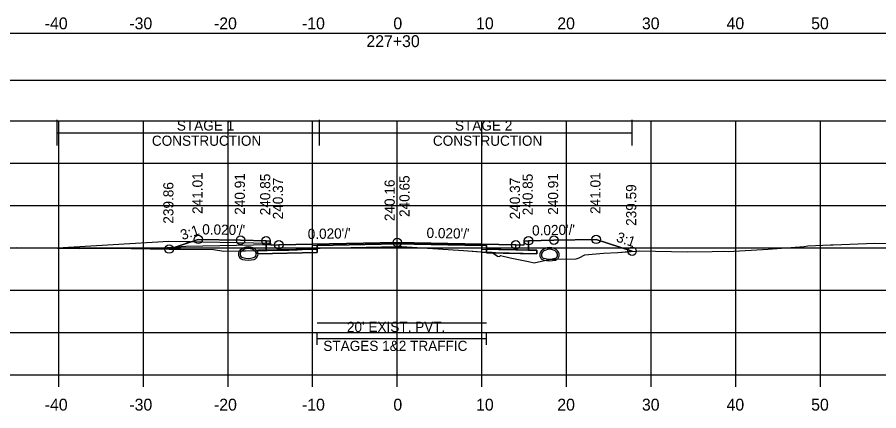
# Model space of a CAD drawing. Extents: x 1369627 to 1374022, y 380035 to 398173.
# Drawn here: x 1372053.6 to 1372155.4, y 386335.3 to 386381.8 of the extents above; entities that cross this region are included whole.
import ezdxf

# ---------------------------------------------------------------- set-up
doc = ezdxf.new("R2010")
doc.units = 0
for name, color, linetype in [('Default', 7, 'Continuous'), ('R_Alt Surface', 7, 'Continuous'), ('R_Axis', 7, 'Continuous'), ('R_Axis Annot', 7, 'Continuous'), ('R_Drive', 7, 'Continuous'), ('R_Exist Surface', 7, 'Continuous'), ('R_Fin Surface', 7, 'Continuous'), ('R_Grid', 7, 'Continuous'), ('R_MOT', 7, 'Continuous'), ('R_No Plot', 7, 'Continuous'), ('R_Xsect Elev', 7, 'Continuous'), ('R_Xsect Slope', 7, 'Continuous'), ('T_Vehicle Path Lt Minor', 7, 'Continuous'), ('T_Vehicle Path Rt', 7, 'Continuous')]:
    doc.layers.add(name, color=color, linetype=linetype)

msp = doc.modelspace()

# ---------------------------------------------------------------- linework, layer by layer
at = {"layer": 'Default'}
for p, q in [((1372089.08, 386343.13), (1372089.08, 386344.63)), ((1372109.08, 386343.13), (1372109.08, 386344.63)), ((1372089.08, 386343.88), (1372109.08, 386343.88))]:
    msp.add_line(p, q, dxfattribs=at)
for points in [[(1371948.53, 386374.34), (1372248.53, 386374.34), (1372248.53, 386379.86), (1371948.53, 386379.86)], [(1372083.02, 386355.41), (1372083.52, 386355.41), (1372083.53, 386354.91), (1372084.53, 386354.93), (1372084.53, 386354.34), (1372083.03, 386354.31)], [(1372113.53, 386354.91), (1372113.54, 386355.41), (1372114.04, 386355.41), (1372114.03, 386354.31), (1372112.53, 386354.34), (1372112.53, 386354.93)]]:
    msp.add_lwpolyline(points, close=True, dxfattribs=at)
at = {"layer": 'R_Alt Surface'}
msp.add_lwpolyline([(1372083.03, 386355.41), (1372083.03, 386354.31), (1372084.53, 386354.34), (1372089.08, 386354.43), (1372089.08, 386354.85), (1372098.53, 386355.04), (1372109.08, 386354.83), (1372109.08, 386354.41), (1372112.53, 386354.34), (1372114.03, 386354.31), (1372114.03, 386355.41)], dxfattribs=at)
for points in [[(1372082.03, 386354.29), (1372083.03, 386354.31), (1372084.53, 386354.34), (1372089.08, 386354.43), (1372089.08, 386354.01), (1372082.03, 386353.87)], [(1372115.03, 386354.29), (1372114.03, 386354.31), (1372112.53, 386354.34), (1372109.08, 386354.41), (1372109.08, 386353.99), (1372115.03, 386353.87)]]:
    msp.add_lwpolyline(points, close=True, dxfattribs=at)
at = {"layer": 'R_Axis'}
for p, q in [((1371948.53, 386339.56), (1372248.53, 386339.56)), ((1372058.53, 386338.16), (1372058.53, 386339.56)), ((1372068.53, 386338.16), (1372068.53, 386339.56)), ((1372078.53, 386338.16), (1372078.53, 386339.56)), ((1372088.53, 386338.16), (1372088.53, 386339.56)), ((1372098.53, 386338.16), (1372098.53, 386339.56)), ((1372108.53, 386338.16), (1372108.53, 386339.56)), ((1372118.53, 386338.16), (1372118.53, 386339.56)), ((1372128.53, 386338.16), (1372128.53, 386339.56)), ((1372138.53, 386338.16), (1372138.53, 386339.56)), ((1372148.53, 386338.16), (1372148.53, 386339.56))]:
    msp.add_line(p, q, dxfattribs=at)
at = {"layer": 'R_Drive'}
msp.add_line((1372071.53, 386355.32), (1372058.36, 386354.53), dxfattribs=at)
msp.add_lwpolyline([(1372083.53, 386354.91), (1372083.53, 386355.08), (1372071.53, 386355.32)], dxfattribs=at)
for centre, radius, start, end in [((1372080.92, 386353.34), 1.35, 43.6485, 136.3515), ((1372116.52, 386353.25), 1.35, 43.6485, 136.3515), ((1372080.4, 386353.83), 0.646, 136.3515, 253.9529), ((1372080.4, 386353.83), 0.438, 136.3515, 253.9529), ((1372080.92, 386353.34), 1.15, 43.6485, 136.3515), ((1372081.43, 386353.83), 0.438, 286.0471, 43.6485), ((1372081.43, 386353.83), 0.646, 286.0471, 43.6485), ((1372116.01, 386353.74), 0.646, 136.3515, 253.9529), ((1372116.01, 386353.74), 0.438, 136.3515, 253.9529), ((1372116.52, 386353.25), 1.15, 43.6485, 136.3515), ((1372117.03, 386353.74), 0.438, 286.0471, 43.6485), ((1372117.03, 386353.74), 0.646, 286.0471, 43.6485), ((1372080.92, 386355.61), 2.5, 253.9529, 286.0471), ((1372080.92, 386355.61), 2.29, 253.9529, 286.0471), ((1372116.52, 386355.53), 2.5, 253.9529, 286.0471), ((1372116.52, 386355.53), 2.29, 253.9529, 286.0471)]:
    msp.add_arc(centre, radius, start, end, dxfattribs=at)
at = {"layer": 'R_Exist Surface'}
msp.add_lwpolyline([(1372053.51, 386354.61), (1372061.02, 386354.48), (1372064.85, 386354.52), (1372072.92, 386354.4), (1372076.81, 386354.36), (1372078.05, 386354.18), (1372085.72, 386354.3), (1372086.53, 386354.32), (1372086.53, 386354.32), (1372086.72, 386354.34), (1372086.72, 386354.34), (1372089.42, 386354.52), (1372098.46, 386354.71), (1372099.08, 386354.73), (1372106.36, 386354.24), (1372109.44, 386354.03), (1372109.69, 386354.01), (1372109.87, 386353.92), (1372110.37, 386353.6), (1372110.61, 386353.56), (1372110.74, 386353.66), (1372111.87, 386353.37), (1372114.03, 386352.94), (1372114.7, 386352.8), (1372116.63, 386353.24), (1372117.31, 386353.24), (1372119.68, 386353.28), (1372119.79, 386353.29), (1372120.03, 386353.4), (1372120.69, 386353.74), (1372122.91, 386353.92), (1372124.61, 386354.01), (1372127.18, 386354.23), (1372132.79, 386354.1), (1372135.74, 386354.12), (1372137.12, 386354.18), (1372137.62, 386354.15), (1372142.34, 386354.42), (1372146.61, 386354.73), (1372147.05, 386354.8), (1372149.71, 386354.92), (1372149.97, 386354.94), (1372150.02, 386354.94), (1372154.96, 386355.13), (1372159.29, 386355.04)], dxfattribs=at)
at = {"layer": 'R_Fin Surface'}
msp.add_lwpolyline([(1372071.58, 386354.42), (1372075.02, 386355.57), (1372080.02, 386355.47), (1372083.02, 386355.41), (1372083.52, 386355.41), (1372083.53, 386354.91), (1372084.53, 386354.93), (1372086.53, 386354.97), (1372098.53, 386355.21), (1372110.53, 386354.97), (1372112.53, 386354.93), (1372113.53, 386354.91), (1372113.54, 386355.41), (1372114.04, 386355.41), (1372117.04, 386355.47), (1372122.04, 386355.57), (1372126.27, 386354.16)], dxfattribs=at)
at = {"layer": 'R_Grid'}
for p, q in [((1371948.53, 386369.56), (1372248.53, 386369.56)), ((1372058.53, 386339.56), (1372058.53, 386369.56)), ((1372068.53, 386339.56), (1372068.53, 386369.56)), ((1372078.53, 386339.56), (1372078.53, 386369.56)), ((1372088.53, 386339.56), (1372088.53, 386369.56)), ((1372098.53, 386339.56), (1372098.53, 386369.56)), ((1372108.53, 386339.56), (1372108.53, 386369.56)), ((1372118.53, 386339.56), (1372118.53, 386369.56)), ((1372128.53, 386339.56), (1372128.53, 386369.56)), ((1372138.53, 386339.56), (1372138.53, 386369.56)), ((1372148.53, 386339.56), (1372148.53, 386369.56)), ((1371948.53, 386364.56), (1372248.53, 386364.56)), ((1371948.53, 386359.56), (1372248.53, 386359.56)), ((1371948.53, 386354.56), (1372248.53, 386354.56)), ((1371948.53, 386349.56), (1372248.53, 386349.56)), ((1371948.53, 386344.56), (1372248.53, 386344.56)), ((1371948.53, 386339.56), (1372248.53, 386339.56))]:
    msp.add_line(p, q, dxfattribs=at)
at = {"layer": 'R_MOT'}
for p, q in [((1372058.34, 386366.66), (1372058.34, 386369.66)), ((1372089.34, 386366.66), (1372089.34, 386369.66)), ((1372126.27, 386366.66), (1372126.27, 386369.66)), ((1372058.34, 386368.16), (1372126.27, 386368.16))]:
    msp.add_line(p, q, dxfattribs=at)
at = {"layer": 'R_No Plot'}
for p, q in [((1372073.53, 386354.71), (1372069.64, 386354.45)), ((1372083.53, 386354.91), (1372073.53, 386354.71))]:
    msp.add_line(p, q, dxfattribs=at)
for points in [[(1372083.02, 386355.41), (1372083.03, 386354.31), (1372084.53, 386354.34), (1372088.53, 386354.42), (1372088.53, 386354.84), (1372098.53, 386355.04), (1372108.53, 386354.84), (1372108.53, 386354.42), (1372112.53, 386354.34), (1372114.03, 386354.31), (1372114.04, 386355.41)], [(1372089.08, 386345.73), (1372109.08, 386345.73)]]:
    msp.add_lwpolyline(points, dxfattribs=at)
for points in [[(1372098.53, 386355.21), (1372086.53, 386354.97), (1372084.53, 386354.93), (1372084.53, 386354.34), (1372088.53, 386354.42), (1372088.53, 386354.84), (1372098.53, 386355.04), (1372108.53, 386354.84), (1372108.53, 386354.42), (1372112.53, 386354.34), (1372112.53, 386354.93), (1372110.53, 386354.97)], [(1372088.53, 386354.42), (1372084.53, 386354.34), (1372083.03, 386354.31), (1372082.03, 386354.29), (1372082.03, 386353.87), (1372088.53, 386354)], [(1372108.53, 386354.42), (1372112.53, 386354.34), (1372114.03, 386354.31), (1372115.03, 386354.29), (1372115.03, 386353.87), (1372108.53, 386354)]]:
    msp.add_lwpolyline(points, close=True, dxfattribs=at)
for centre in [(1372075.02, 386355.57), (1372080.02, 386355.47), (1372083.02, 386355.41), (1372098.53, 386355.21), (1372114.04, 386355.41), (1372117.04, 386355.47), (1372122.04, 386355.57), (1372071.58, 386354.42), (1372084.53, 386354.93), (1372112.53, 386354.93), (1372126.27, 386354.16)]:
    msp.add_circle(centre, 0.5, dxfattribs=at)
at = {"layer": 'R_Xsect Elev'}
msp.add_line((1372098.53, 386354.72), (1372098.53, 386364.72), dxfattribs=at)
at = {"layer": 'T_Vehicle Path Lt Minor'}
for p, q in [((1372071.53, 386355.32), (1372058.36, 386354.53)), ((1372074.11, 386355.26), (1372071.53, 386355.32)), ((1372071.58, 386354.42), (1372074.11, 386355.26))]:
    msp.add_line(p, q, dxfattribs=at)
msp.add_lwpolyline([(1372058.36, 386354.53), (1372061.02, 386354.48), (1372064.85, 386354.52), (1372071.58, 386354.42)], dxfattribs=at)
at = {"layer": 'T_Vehicle Path Rt'}
for p, q in [((1372083.03, 386354.31), (1372083.02, 386355.41)), ((1372114.04, 386355.41), (1372114.03, 386354.31)), ((1372082.03, 386354.29), (1372083.03, 386354.31)), ((1372082.03, 386354.24), (1372082.03, 386354.29)), ((1372082.03, 386354.24), (1372082.03, 386353.87)), ((1372089.08, 386354.5), (1372087.61, 386354.4)), ((1372087.61, 386354.4), (1372089.08, 386354.43)), ((1372089.08, 386354.43), (1372089.08, 386354.5)), ((1372109.08, 386354.06), (1372109.08, 386354.41)), ((1372109.44, 386354.03), (1372109.08, 386354.06)), ((1372109.08, 386354.06), (1372109.08, 386353.99)), ((1372109.08, 386353.99), (1372109.76, 386353.98)), ((1372109.76, 386353.98), (1372109.87, 386353.92)), ((1372109.87, 386353.92), (1372110.05, 386353.81))]:
    msp.add_line(p, q, dxfattribs=at)
for points in [[(1372083.02, 386355.41), (1372080.02, 386355.47), (1372075.02, 386355.57), (1372071.58, 386354.42)], [(1372109.08, 386354.41), (1372109.08, 386354.83), (1372098.53, 386355.04), (1372089.08, 386354.85), (1372089.08, 386354.5)], [(1372089.08, 386354.5), (1372089.42, 386354.52), (1372098.46, 386354.71), (1372099.08, 386354.73), (1372106.36, 386354.24), (1372109.08, 386354.06)], [(1372126.27, 386354.16), (1372122.04, 386355.57), (1372117.04, 386355.47), (1372114.04, 386355.41)], [(1372071.58, 386354.42), (1372072.92, 386354.4), (1372076.81, 386354.36), (1372078.05, 386354.18), (1372082.03, 386354.24)], [(1372082.03, 386353.87), (1372089.08, 386354.01), (1372089.08, 386354.43), (1372087.61, 386354.4)], [(1372087.61, 386354.4), (1372086.72, 386354.34), (1372086.53, 386354.32), (1372085.72, 386354.3), (1372082.03, 386354.24)], [(1372109.76, 386353.98), (1372109.69, 386354.01), (1372109.44, 386354.03)], [(1372114.03, 386354.31), (1372115.03, 386354.29), (1372115.03, 386353.87), (1372109.76, 386353.98)], [(1372110.05, 386353.81), (1372110.37, 386353.6), (1372110.61, 386353.56), (1372110.74, 386353.66), (1372111.87, 386353.37), (1372114.03, 386352.94), (1372114.7, 386352.8), (1372116.63, 386353.24), (1372117.31, 386353.24), (1372119.68, 386353.28), (1372119.79, 386353.29), (1372120.03, 386353.4), (1372120.69, 386353.74), (1372122.91, 386353.92), (1372124.61, 386354.01), (1372126.27, 386354.16)]]:
    msp.add_lwpolyline(points, dxfattribs=at)

# ---------------------------------------------------------------- texts
at = {"layer": 'R_Axis Annot'}
for s, height, p in [('-40', 1.4, (1372056.87, 386380.36)), ('-30', 1.4, (1372066.87, 386380.36)), ('-20', 1.4, (1372076.87, 386380.36)), ('-10', 1.4, (1372087.27, 386380.36)), ('0', 1.4, (1372098.07, 386380.36)), ('10', 1.4, (1372107.84, 386380.36)), ('20', 1.4, (1372117.44, 386380.36)), ('30', 1.4, (1372127.44, 386380.36)), ('40', 1.4, (1372137.44, 386380.36)), ('50', 1.4, (1372147.44, 386380.36)), ('227+30', 1.4, (1372094.88, 386378.26)), ("20' EXIST. PVT.", 1.2, (1372092.58, 386344.64)), ('STAGES 1&2 TRAFFIC', 1.2, (1372089.79, 386342.4)), ('-40', 1.4, (1372056.87, 386335.36)), ('-30', 1.4, (1372066.87, 386335.36)), ('-20', 1.4, (1372076.87, 386335.36)), ('-10', 1.4, (1372087.27, 386335.36)), ('0', 1.4, (1372098.07, 386335.36)), ('10', 1.4, (1372107.84, 386335.36)), ('20', 1.4, (1372117.44, 386335.36)), ('30', 1.4, (1372127.44, 386335.36)), ('40', 1.4, (1372137.44, 386335.36)), ('50', 1.4, (1372147.44, 386335.36))]:
    msp.add_text(s, height=height, dxfattribs=at).set_placement(p)
at = {"layer": 'R_MOT'}
for s, p in [('STAGE 1', (1372072.48, 386368.41)), ('STAGE 2', (1372105.35, 386368.41)), ('CONSTRUCTION', (1372069.53, 386366.61)), ('CONSTRUCTION', (1372102.74, 386366.61))]:
    msp.add_text(s, height=1.2, dxfattribs=at).set_placement(p)
at = {"layer": 'R_Xsect Elev'}
for s, p in [('241.01', (1372075.52, 386358.57)), ('240.91', (1372080.52, 386358.47)), ('240.85', (1372083.52, 386358.41)), ('240.37', (1372085.03, 386357.93)), ('240.65', (1372099.98, 386358.21)), ('240.37', (1372113.03, 386357.93)), ('240.85', (1372114.54, 386358.41)), ('240.91', (1372117.54, 386358.47)), ('241.01', (1372122.54, 386358.57)), ('239.86', (1372072.08, 386357.42)), ('240.16', (1372098.23, 386357.72)), ('239.59', (1372126.77, 386357.16))]:
    msp.add_text(s, height=1.2, rotation=90, dxfattribs=at).set_placement(p)
at = {"layer": 'R_Xsect Slope'}
for s, rotation, p in [('3:1', 18.4332, (1372073.14, 386355.47)), ("0.020'/'", 358.8542, (1372075.47, 386356.16)), ("0.020'/'", 1.1458, (1372087.96, 386355.6)), ("0.020'/'", 358.8542, (1372101.98, 386355.74)), ("0.020'/'", 1.1458, (1372114.47, 386356.02)), ('3:1', 341.5668, (1372124.32, 386355.34))]:
    msp.add_text(s, height=1.2, rotation=rotation, dxfattribs=at).set_placement(p)

doc.saveas('drawing.dxf')
